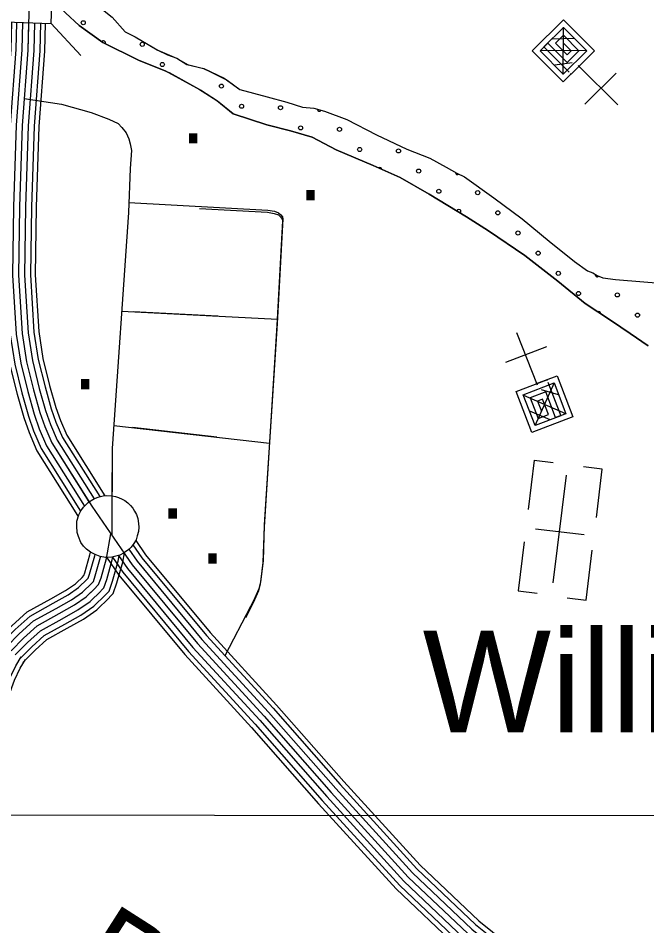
# Model space of a CAD drawing. Extents: x 1551132 to 1791609, y 378168 to 563823.
# Drawn here: x 1605954 to 1609215, y 492855 to 497561 of the extents above; entities that cross this region are included whole.
import ezdxf

# ---------------------------------------------------------------- set-up
doc = ezdxf.new("R2010")
doc.units = 0
for name, color, linetype in [('DESIGN - DRAINAGE - Bridges and Cross Drains Size Text', 7, 'Continuous'), ('DESIGN - ROW - Right-of-Way Linework', 7, 'Continuous'), ('DESIGN - SCRATCH - User 1', 7, 'Continuous'), ('DESIGN - TRAFFIC CONTROL PERMANENT - Pavement Marking Text', 7, 'Continuous'), ('DESIGN - TRANSPORTATION - Edge of Traveled Way', 7, 'Continuous'), ('DESIGN - UTILITIES - Cable (Underground) with Text', 7, 'Continuous'), ('SURVEY - CENTERLINE - Preliminary Text', 7, 'Continuous'), ('SURVEY - DRAINAGE - Storm Sewer', 7, 'Continuous'), ('SURVEY - PROPERTY - Owners', 7, 'Continuous'), ('SURVEY - TRANSPORTATION - Roads', 7, 'Continuous'), ('SURVEY - VEGETATION - Features with Text', 7, 'Continuous')]:
    doc.layers.add(name, color=color, linetype=linetype)

msp = doc.modelspace()

# ---------------------------------------------------------------- linework, layer by layer
at = {"layer": 'DESIGN - ROW - Right-of-Way Linework'}
msp.add_lwpolyline([(1604508.509, 493429.968), (1621746.353, 493418.02)], dxfattribs=at)
at = {"layer": 'DESIGN - SCRATCH - User 1'}
for points in [[(1609129.435, 495926.56), (1609032.204, 495991.904), (1608895.257, 496081.798), (1608752.619, 496197.817), (1608582.181, 496330.212), (1608393.686, 496458.832), (1608280.522, 496530.392), (1608085.901, 496649.062), (1607934.905, 496735.122), (1607795.608, 496796.99), (1607604.529, 496877.542), (1607479.291, 496943.236), (1607367.66, 496976.703), (1607244.005, 497008.312), (1607068.634, 497064.622), (1606987.936, 497131.149), (1606900.663, 497187.025), (1606717.142, 497287.952), (1606578.854, 497343.604), (1606392.908, 497433.814), (1606269.961, 497523.533), (1606129.173, 497655.72), (1606128.906, 497655.453), (1606133.115, 497770.698)], [(1606133.115, 497770.698), (1606166.78, 497757.289), (1606279.944, 497685.729), (1606349.401, 497638.761), (1606442.532, 497565.451), (1606509.639, 497490.466), (1606561.329, 497463.765), (1606678.91, 497394.672), (1606775.266, 497353.988), (1606831.923, 497319.762), (1606916.346, 497299.12), (1606951.828, 497283.027), (1607038.335, 497239.376), (1607104.183, 497190.425), (1607245.763, 497152.574)], [(1607245.763, 497152.574), (1607347.469, 497125.249), (1607429.192, 497100.181), (1607487.124, 497093.44), (1607542.964, 497078.714), (1607658.478, 497035.18), (1607813.55, 496955.078), (1607970.696, 496880.968), (1608090.185, 496835.375), (1608173.633, 496788.24), (1608229.281, 496757.481), (1608269.064, 496738.948), (1608421.777, 496628.82), (1608568.507, 496520.767), (1608709.136, 496404.772), (1608839.883, 496298.928), (1608907.315, 496249.985), (1608935.198, 496239.618), (1608957.056, 496227.318), (1608986.913, 496214.918), (1609052.828, 496206.076), (1609198.733, 496194.226), (1609326.63, 496182.6)], [(1609222.674, 495861.267), (1609129.435, 495926.56)]]:
    msp.add_lwpolyline(points, dxfattribs=at)
at = {"layer": 'DESIGN - TRAFFIC CONTROL PERMANENT - Pavement Marking Text'}
for centre in [(1606291.817, 497536.992), (1606291.817, 497536.992), (1606597.966, 497424.986), (1606597.966, 497424.986), (1606702.504, 497320.447), (1606702.504, 497320.447), (1607008.653, 497208.442), (1607008.653, 497208.442), (1607113.192, 497103.903), (1607113.192, 497103.903), (1607314.802, 497096.436), (1607314.802, 497096.436), (1607419.341, 496991.897), (1607419.341, 496991.897), (1607620.951, 496984.43), (1607620.951, 496984.43), (1607725.49, 496879.892), (1607725.49, 496879.892), (1607927.1, 496872.425), (1607927.1, 496872.425), (1608031.639, 496767.886), (1608031.639, 496767.886), (1608136.178, 496663.347), (1608136.178, 496663.347), (1608337.788, 496655.88), (1608337.788, 496655.88), (1608442.327, 496551.342), (1608442.327, 496551.342), (1608546.865, 496446.803), (1608546.865, 496446.803), (1608651.404, 496342.264), (1608651.404, 496342.264), (1608755.943, 496237.726), (1608755.943, 496237.726), (1608860.481, 496133.187), (1608860.481, 496133.187), (1609062.091, 496125.72), (1609062.091, 496125.72), (1609166.63, 496021.181), (1609166.63, 496021.181)]:
    msp.add_circle(centre, 10.56, dxfattribs=at)
for centre, start, end in [((1606396.355, 497432.453), 332.598542, 148.948685), ((1606904.115, 497312.98), 255.365718, 257.155), ((1607516.413, 497088.969), 182.555245, 327.897636), ((1607830.029, 496775.353), 9.384625, 122.719099), ((1608233.249, 496760.419), 176.23655, 310.762161), ((1608240.716, 496558.809), 309.046532, 168.208034), ((1608957.553, 496230.258), 166.04361, 321.472163), ((1608965.02, 496028.648), 2.336355, 111.100692)]:
    msp.add_arc(centre, 10.56, start, end, dxfattribs=at)
at = {"layer": 'DESIGN - TRANSPORTATION - Edge of Traveled Way'}
for points in [[(1606133.115, 497770.698), (1606166.78, 497757.289), (1606279.944, 497685.729), (1606349.401, 497638.761), (1606442.532, 497565.451), (1606509.639, 497490.466), (1606561.329, 497463.765), (1606675.768, 497396.189), (1606728.2, 497370.938), (1606776.749, 497353.454), (1606829.181, 497320.437), (1606916.571, 497299.061), (1607023.377, 497250.502), (1607104.183, 497190.425), (1607245.763, 497152.574)], [(1606128.906, 497655.453), (1606129.173, 497655.72), (1606269.961, 497523.533), (1606392.908, 497433.814), (1606582.554, 497341.804), (1606737.908, 497279.644), (1606889.38, 497194.167), (1606984.536, 497133.949), (1607068.634, 497064.622), (1607244.005, 497008.312), (1607367.66, 496976.703), (1607479.291, 496943.236), (1607604.529, 496877.542), (1607795.608, 496796.99), (1607934.905, 496735.122), (1608085.901, 496649.062), (1608280.522, 496530.392), (1608393.686, 496458.832), (1608582.181, 496330.212), (1608752.619, 496197.817), (1608895.257, 496081.798), (1609032.204, 495991.904), (1609129.435, 495926.56)], [(1607245.763, 497152.574), (1607347.469, 497125.249), (1607429.192, 497100.181), (1607487.124, 497093.44), (1607542.964, 497078.714), (1607658.478, 497035.18), (1607813.55, 496955.078), (1607970.696, 496880.968), (1608090.185, 496835.375), (1608173.633, 496788.24), (1608229.281, 496757.481), (1608269.064, 496738.948), (1608421.777, 496628.82), (1608568.507, 496520.767), (1608709.136, 496404.772), (1608839.883, 496298.928), (1608907.315, 496249.985), (1608935.198, 496239.618), (1608957.056, 496227.318), (1608986.913, 496214.918), (1609052.828, 496206.076), (1609198.733, 496194.226), (1609326.63, 496182.6)], [(1609129.435, 495926.56), (1609222.674, 495861.267)]]:
    msp.add_lwpolyline(points, dxfattribs=at)
at = {"layer": 'DESIGN - UTILITIES - Cable (Underground) with Text'}
for p, q in [((1608893.854, 497114.693), (1609055.524, 497275.791)), ((1608694.364, 495857.524), (1608481.268, 495775.77)), ((1608630.563, 495269.499), (1608599.2, 495013.193)), ((1608630.871, 495269.324), (1608729.698, 495257.308)), ((1608983.671, 495222.203), (1608886.127, 495233.902)), ((1608953.316, 494972.498), (1608983.804, 495222.111)), ((1608637.169, 494913.75), (1608889.207, 494883.086)), ((1608578.785, 494846.206), (1608547.588, 494591.267)), ((1608900.438, 494544.013), (1608932.376, 494803.094)), ((1608547.372, 494591.308), (1608646.199, 494579.126)), ((1608801.694, 494555.978), (1608899.996, 494544.055))]:
    msp.add_line(p, q, dxfattribs=at)
for points in [[(1608866.302, 497306.98), (1608862.694, 497310.539), (1608781.955, 497229.881), (1608620.907, 497391.526), (1608782.351, 497552.474), (1608943.375, 497390.971), (1608822.279, 497270.239), (1608819.429, 497273.014)], [(1608812.254, 497280.28), (1608681.338, 497411.634), (1608782.318, 497512.175), (1608903.101, 497391.062), (1608781.929, 497270.297), (1608661.206, 497391.485), (1608701.654, 497431.701), (1608802.162, 497330.712), (1608862.776, 497391.145), (1608782.194, 497471.843), (1608741.92, 497431.551), (1608802.228, 497371.087), (1608822.519, 497391.203), (1608782.219, 497431.51)], [(1608780.746, 497269.055), (1608783.16, 497514.383)], [(1608838.751, 497454.46), (1608725.362, 497452.517)], [(1608900.534, 497392.512), (1608663.422, 497390.835)], [(1608828.27, 497328.713), (1608737.497, 497316.437)], [(1609065.225, 497110.587), (1608858.477, 497314.638)], [(1608539.351, 495930.741), (1608645.665, 495660.394)], [(1608641.615, 495670.561), (1608643.465, 495665.852), (1608749.984, 495706.862), (1608831.696, 495493.808), (1608618.867, 495412.096), (1608537.113, 495625.017), (1608696.749, 495686.311), (1608698.241, 495682.62)], [(1608701.849, 495673.07), (1608768.294, 495499.924), (1608635.233, 495448.93), (1608573.897, 495608.608), (1608733.617, 495669.903), (1608794.87, 495510.183), (1608741.585, 495489.807), (1608690.633, 495622.868), (1608610.723, 495592.192), (1608651.692, 495485.756), (1608704.843, 495506.266), (1608674.216, 495585.992), (1608647.507, 495575.825), (1608668.017, 495522.632)], [(1608735.2, 495670.561), (1608633.567, 495447.255)], [(1608667.574, 495635.277), (1608755.535, 495609.71)], [(1608575.655, 495606.233), (1608793.111, 495511.675)], [(1608607.032, 495524.565), (1608711.485, 495480.39)], [(1608729.316, 494632.854), (1608797.817, 495191.75)]]:
    msp.add_lwpolyline(points, dxfattribs=at)
at = {"layer": 'SURVEY - CENTERLINE - Preliminary Text'}
for points in [[(1606010.917, 497650.053), (1606004.542, 497394.596), (1605974.826, 497004.67), (1605960.793, 496582.575), (1605955.401, 496228.441), (1605974.476, 495926.1), (1605997.692, 495778.955), (1606033.607, 495633.393), (1606066.915, 495516.531), (1606092.422, 495443.638), (1606128.88, 495358.36), (1606335.525, 495030.26), (1606546.403, 494726.136), (1606884.161, 494318.767), (1607230.203, 493941.341), (1607578.061, 493545.889), (1607977.468, 493107.937), (1608286.353, 492814.904)], [(1605920.428, 497539.817), (1605916.911, 497399.03), (1605887.22, 497009.461), (1605873.103, 496584.7), (1605867.645, 496226.341), (1605887.194, 495916.483), (1605911.635, 495761.579), (1605948.826, 495610.859), (1605983.267, 495489.997), (1606010.608, 495411.87), (1606050.957, 495317.493), (1606262.343, 494981.867), (1606265.935, 494976.684)], [(1605946.127, 497538.908), (1605942.602, 497397.73), (1605912.903, 497008.053), (1605898.811, 496584.075), (1605893.369, 496226.958), (1605912.785, 495919.3), (1605936.86, 495766.671), (1605973.684, 495617.467), (1606007.791, 495497.781), (1606034.59, 495421.187), (1606073.806, 495329.468), (1606278.318, 495004.76)], [(1605977.11, 497537.875), (1605973.576, 497396.163), (1605943.869, 497006.361), (1605929.802, 496583.325), (1605924.385, 496227.7), (1605943.626, 495922.7), (1605967.276, 495772.813), (1606003.641, 495625.426), (1606037.357, 495507.156), (1606063.506, 495432.412), (1606101.339, 495343.918), (1606298.309, 495031.177)], [(1606008.092, 497536.717), (1606004.542, 497394.596), (1605974.826, 497004.67), (1605960.793, 496582.575), (1605955.401, 496228.441), (1605974.476, 495926.1), (1605997.692, 495778.955), (1606033.607, 495633.393), (1606066.915, 495516.531), (1606092.422, 495443.638), (1606128.88, 495358.36), (1606321.425, 495052.644)], [(1606039.067, 497535.642), (1606035.508, 497393.03), (1606005.784, 497002.978), (1605991.784, 496581.825), (1605986.417, 496229.183), (1606005.325, 495929.5), (1606028.108, 495785.096), (1606063.573, 495641.359), (1606096.472, 495525.906), (1606121.338, 495454.863), (1606156.421, 495372.803), (1606347.908, 495068.77)], [(1606070.058, 497534.55), (1606066.483, 497391.463), (1606036.75, 497001.286), (1606022.775, 496581.075), (1606017.433, 496229.925), (1606036.166, 495932.9), (1606058.523, 495791.238), (1606093.531, 495649.318), (1606126.038, 495535.282), (1606150.254, 495466.088), (1606183.954, 495387.253), (1606377.399, 495080.112)], [(1606094.757, 497533.742), (1606091.174, 497390.213), (1606061.432, 496999.928), (1606047.483, 496580.475), (1606042.157, 496230.516), (1606060.765, 495935.609), (1606082.773, 495796.13), (1606117.422, 495655.676), (1606149.605, 495542.765), (1606173.304, 495475.039), (1606205.911, 495398.77), (1606403.423, 495085.17)], [(1606549.395, 494830.63), (1606595.835, 494763.662), (1606930.902, 494359.527), (1607276.335, 493982.776), (1607624.244, 493587.257), (1608021.767, 493151.371), (1608327.152, 492861.656), (1608542.588, 492688.818), (1608815.19, 492545.156), (1609106.883, 492397.619), (1609474.608, 492304.333), (1609878.756, 492234.982), (1610199.99, 492183.956), (1610569.998, 492119.979), (1610751.819, 492072.645), (1610900.966, 492012.127), (1611097.311, 491897.891), (1611321.555, 491720.936), (1611957.848, 491093.845), (1612232.192, 490811.83), (1612321.306, 490729.336)], [(1606563.986, 494852.964), (1606615.535, 494778.612), (1606949.535, 494375.786), (1607294.718, 493999.293), (1607642.652, 493603.749), (1608039.425, 493168.688), (1608343.418, 492880.298), (1608556.213, 492709.577), (1608826.531, 492567.123), (1609115.608, 492420.903), (1609479.749, 492328.534), (1609882.781, 492259.366), (1610204.04, 492208.34), (1610575.223, 492144.163), (1610759.611, 492096.162), (1610911.882, 492034.369), (1611111.252, 491918.383), (1611337.938, 491739.495), (1611975.381, 491111.271), (1612249.458, 490829.522), (1612348.122, 490738.186)], [(1606474.671, 494775.187), (1606521.687, 494707.377), (1606860.787, 494298.383), (1607207.137, 493920.624), (1607554.97, 493525.206), (1607955.319, 493086.219), (1608265.953, 492791.529), (1608491.348, 492610.691), (1608772.524, 492462.512), (1609074.067, 492309.992), (1609455.283, 492213.289), (1609863.598, 492143.221), (1610184.774, 492092.203), (1610550.324, 492029.002), (1610722.495, 491984.176), (1610859.891, 491928.425), (1611044.862, 491820.814), (1611259.932, 491651.101), (1611891.875, 491028.294), (1612167.227, 490745.228), (1612252.066, 490666.693)], [(1606502.771, 494789.063), (1606546.403, 494726.136), (1606884.161, 494318.767), (1607230.203, 493941.341), (1607578.061, 493545.889), (1607977.468, 493107.937), (1608286.353, 492814.904), (1608508.431, 492636.733), (1608786.749, 492490.063), (1609085.008, 492339.201), (1609461.725, 492243.64), (1609868.648, 492173.805), (1610189.849, 492122.788), (1610556.882, 492059.328), (1610732.269, 492013.668), (1610873.583, 491956.325), (1611062.345, 491846.506), (1611280.473, 491674.377), (1611913.866, 491050.144), (1612188.884, 490767.429), (1612270.491, 490691.885)], [(1606527.504, 494807.805), (1606571.119, 494744.895), (1606907.536, 494339.151), (1607253.269, 493962.058), (1607601.152, 493566.573), (1607999.618, 493129.654), (1608306.752, 492838.28), (1608525.513, 492662.775), (1608800.974, 492517.614), (1609095.95, 492368.41), (1609468.166, 492273.991), (1609873.698, 492204.389), (1610194.924, 492153.372), (1610563.44, 492089.654), (1610742.044, 492043.161), (1610887.274, 491984.226), (1611079.828, 491872.198), (1611301.014, 491697.652), (1611935.857, 491071.995), (1612210.542, 490789.629), (1612293.674, 490712.669)], [(1606412.281, 494765.629), (1606476.471, 494673.051), (1606818.03, 494261.099), (1607164.938, 493882.723), (1607512.721, 493487.363), (1607914.795, 493046.485), (1608228.629, 492748.761), (1608460.098, 492563.048), (1608746.508, 492412.119), (1609054.059, 492256.557), (1609443.492, 492157.771), (1609854.349, 492087.261), (1610175.499, 492036.252), (1610538.332, 491973.517), (1610704.612, 491930.224), (1610834.842, 491877.382), (1611012.879, 491773.804), (1611222.349, 491608.508), (1611851.643, 490988.317), (1612127.611, 490704.619), (1612232.342, 490607.666)], [(1606443.155, 494766.229), (1606496.971, 494688.61), (1606837.421, 494278.008), (1607184.071, 493899.907), (1607531.879, 493504.522), (1607933.169, 493064.502), (1608245.553, 492768.153), (1608474.273, 492584.648), (1608758.308, 492434.97), (1609063.134, 492280.783), (1609448.841, 492182.947), (1609858.54, 492112.629), (1610179.708, 492061.619), (1610543.766, 491998.676), (1610712.72, 491954.692), (1610846.2, 491900.524), (1611027.379, 491795.121), (1611239.391, 491627.817), (1611869.884, 491006.443), (1612145.577, 490723.027), (1612238.367, 490637.125)]]:
    msp.add_lwpolyline(points, dxfattribs=at)
at = {"layer": 'SURVEY - DRAINAGE - Storm Sewer'}
msp.add_line((1606124.873, 497532.642), (1606279.769, 497366.538), dxfattribs=at)
msp.add_lwpolyline([(1605886.387, 497540.975), (1606124.873, 497532.642), (1606139.298, 497945.602), (1605900.82, 497953.936)], close=True, dxfattribs=at)
at = {"layer": 'SURVEY - PROPERTY - Owners'}
for points in [[(1606528.163, 496604.635), (1607249.329, 496565.726), (1607283.245, 496559.409), (1607305.153, 496551.209), (1607317.053, 496541.092), (1607325.752, 496530.092), (1607326.844, 496518.975), (1607324.586, 496488.957), (1607298.111, 495978.569), (1607230.979, 494933.883), (1607225.362, 494749.712), (1607214.621, 494663.701), (1607210.954, 494638.317), (1607202.087, 494601.733), (1607181.571, 494555.64), (1607159.53, 494509.714), (1607025.391, 494254.641)], [(1606895.321, 496574.092), (1607247.963, 496555.067), (1607281.878, 496548.75), (1607303.786, 496540.55), (1607315.686, 496530.433), (1607324.386, 496519.433), (1607325.477, 496508.316), (1607323.219, 496478.299), (1607296.744, 495967.91), (1607229.612, 494923.225), (1607223.995, 494739.053), (1607213.254, 494653.043), (1607209.587, 494627.659), (1607200.721, 494591.075), (1607180.205, 494544.982), (1607158.163, 494499.056), (1607133.047, 494451.296)], [(1606491.172, 496041.887), (1607299.261, 496000.619)], [(1606550.62, 496039.97), (1606989.135, 496017.578)], [(1606450.506, 495448.68), (1607257.503, 495357.111)], [(1606548.137, 495439.838), (1606985.551, 495390.203)]]:
    msp.add_lwpolyline(points, dxfattribs=at)
at = {"layer": 'SURVEY - TRANSPORTATION - Roads'}
for points in [[(1605985.484, 497144.573), (1606179.888, 497114.614), (1606333.351, 497071.205), (1606424.949, 497036.346), (1606472.706, 497013.895), (1606492.514, 496993.695), (1606514.238, 496965.461), (1606527.963, 496935.302), (1606535.721, 496909.201), (1606541.421, 496875.108), (1606534.596, 496781.056), (1606526.596, 496552.85), (1606441.914, 495330.102), (1606440.106, 494879.432)], [(1605985.484, 497144.573), (1606179.888, 497114.614), (1606333.351, 497071.205), (1606424.949, 497036.346), (1606472.706, 497013.895), (1606492.514, 496993.695), (1606514.238, 496965.461), (1606527.963, 496935.302), (1606535.721, 496909.201), (1606541.421, 496875.108), (1606534.596, 496781.056), (1606526.596, 496552.85), (1606441.914, 495330.102), (1606440.931, 495084.587)], [(1605917.201, 494281.482), (1605981.708, 494346.993), (1606052.198, 494410.444), (1606166.645, 494473.504), (1606246.96, 494518.839), (1606307.267, 494560.357), (1606347.433, 494599.066), (1606371.765, 494623.867), (1606384.065, 494659.801), (1606412.173, 494759.337), (1606434.906, 494886.94)], [(1606258.693, 494635.367), (1606285.684, 494661.376), (1606295.217, 494671.101), (1606300.3, 494685.943), (1606326.583, 494778.996), (1606329.067, 494792.938)], [(1606276.543, 494616.85), (1606303.784, 494643.109), (1606317.658, 494657.251), (1606324.858, 494678.276), (1606351.674, 494773.237), (1606352.991, 494780.612)], [(1606362.591, 494527.564), (1606391.082, 494555.023), (1606425.872, 494590.482), (1606443.272, 494641.325), (1606472.671, 494745.436), (1606478.088, 494775.829)], [(1606379.74, 494509.772), (1606408.481, 494537.464), (1606447.439, 494577.174), (1606466.871, 494633.959), (1606496.788, 494739.903), (1606505.621, 494789.454)], [(1606298.05, 494594.524), (1606325.608, 494621.083), (1606344.716, 494640.559), (1606354.466, 494669.043), (1606381.924, 494766.287), (1606382.515, 494769.595)], [(1606319.567, 494572.207), (1606347.433, 494599.066), (1606371.765, 494623.867), (1606384.065, 494659.801), (1606412.173, 494759.337), (1606413.24, 494765.329)], [(1606341.083, 494549.89), (1606369.257, 494577.049), (1606398.815, 494607.175), (1606413.664, 494650.559), (1606442.422, 494752.387), (1606445.005, 494766.879)], [(1605854.702, 494343.034), (1605921.059, 494410.419), (1606001.024, 494482.396), (1606123.921, 494550.115), (1606200.444, 494593.307), (1606251.585, 494628.517), (1606258.693, 494635.375)], [(1605873.027, 494324.984), (1605938.842, 494391.827), (1606016.024, 494461.304), (1606136.446, 494527.656), (1606214.077, 494571.473), (1606267.909, 494608.533), (1606276.543, 494616.858)], [(1605895.11, 494303.233), (1605960.275, 494369.41), (1606034.115, 494435.87), (1606151.546, 494500.58), (1606230.519, 494545.156), (1606287.584, 494584.449), (1606298.059, 494594.541)], [(1605917.201, 494281.482), (1605981.708, 494346.993), (1606052.198, 494410.444), (1606166.645, 494473.504), (1606246.96, 494518.839), (1606307.267, 494560.357), (1606319.575, 494572.224)], [(1605939.292, 494259.732), (1606003.141, 494324.575), (1606070.281, 494385.019), (1606181.745, 494446.429), (1606263.401, 494492.521), (1606326.95, 494536.264), (1606341.091, 494549.906)], [(1605961.375, 494237.981), (1606024.573, 494302.158), (1606088.372, 494359.585), (1606196.844, 494419.353), (1606279.842, 494466.204), (1606346.624, 494512.18), (1606362.607, 494527.589)], [(1605978.991, 494220.639), (1606041.665, 494284.283), (1606102.788, 494339.309), (1606208.877, 494397.769), (1606292.95, 494445.22), (1606362.316, 494492.972), (1606379.765, 494509.797)], [(1605310.698, 492901.171), (1605322.406, 492917.297), (1605397.062, 493021.325), (1605457.178, 493124.627), (1605533.793, 493300.857), (1605609.916, 493465.594), (1605668.506, 493570.706), (1605706.28, 493648.608), (1605736.071, 493694.625), (1605768.562, 493779.194), (1605846.302, 493957.307), (1605911.576, 494138.212), (1605941.509, 494202.33), (1605970.116, 494249.165)], [(1605330.381, 492884.504), (1605343.264, 492902.246), (1605418.67, 493007.324), (1605480.16, 493112.994), (1605557.259, 493290.332), (1605632.849, 493453.928), (1605691.322, 493558.822), (1605728.722, 493635.966), (1605759.113, 493682.9), (1605792.362, 493769.436), (1605870.21, 493947.79), (1605935.367, 494128.387), (1605964.2, 494190.147), (1605992.057, 494235.765)]]:
    msp.add_lwpolyline(points, dxfattribs=at)
at = {"layer": 'SURVEY - VEGETATION - Features with Text'}
msp.add_lwpolyline([(1606292.351, 495025.335), (1606303.067, 495036.361), (1606316.867, 495049.653), (1606332.867, 495060.336), (1606350.833, 495070.436), (1606373.841, 495079.778), (1606395.965, 495083.987), (1606413.823, 495085.929), (1606440.939, 495084.587), (1606459.789, 495080.62), (1606474.988, 495075.253), (1606492.871, 495067.603), (1606507.504, 495059.57), (1606523.079, 495048.578), (1606537.47, 495034.819), (1606548.728, 495020.019), (1606558.178, 495004.06), (1606567.669, 494988.059), (1606574.294, 494967.376), (1606578.769, 494940.192), (1606579.436, 494921.016), (1606577.761, 494899.557), (1606572.219, 494876.69), (1606566.678, 494856.556), (1606554.57, 494837.639), (1606539.778, 494818.497), (1606522.304, 494803.313), (1606500.837, 494787.638), (1606481.038, 494777.179), (1606461.672, 494770.779), (1606440.664, 494766.12), (1606408.065, 494765.204), (1606379.365, 494770.145), (1606353.866, 494779.296), (1606329.7, 494791.746), (1606309.442, 494807.063), (1606293.576, 494822.672), (1606280.059, 494842.806), (1606267.66, 494872.79), (1606260.31, 494894.024), (1606258.752, 494927.299), (1606259.418, 494953.733), (1606268.793, 494985.193), (1606279.518, 495007.051)], close=True, dxfattribs=at)

# ---------------------------------------------------------------- texts
at = {"layer": 'DESIGN - DRAINAGE - Bridges and Cross Drains Size Text'}
msp.add_text('Poplar', height=474.9953, rotation=327.466844, dxfattribs=at).set_placement((1606193.185, 492582.53))
at = {"layer": 'DESIGN - UTILITIES - Cable (Underground) with Text'}
for p in [(1606798.24, 496911.151), (1607406.767, 496616.56), (1606238.402, 495637.059), (1606692.116, 494965.434), (1606897.97, 494732.336)]:
    msp.add_text('.', height=343.192, rotation=0.000036, dxfattribs=at).set_placement(p)
at = {"layer": 'SURVEY - VEGETATION - Features with Text'}
msp.add_text('Williamsport', height=527.98757, rotation=0.000036, dxfattribs=at).set_placement((1608052.209, 493858.089))

doc.saveas('drawing.dxf')
